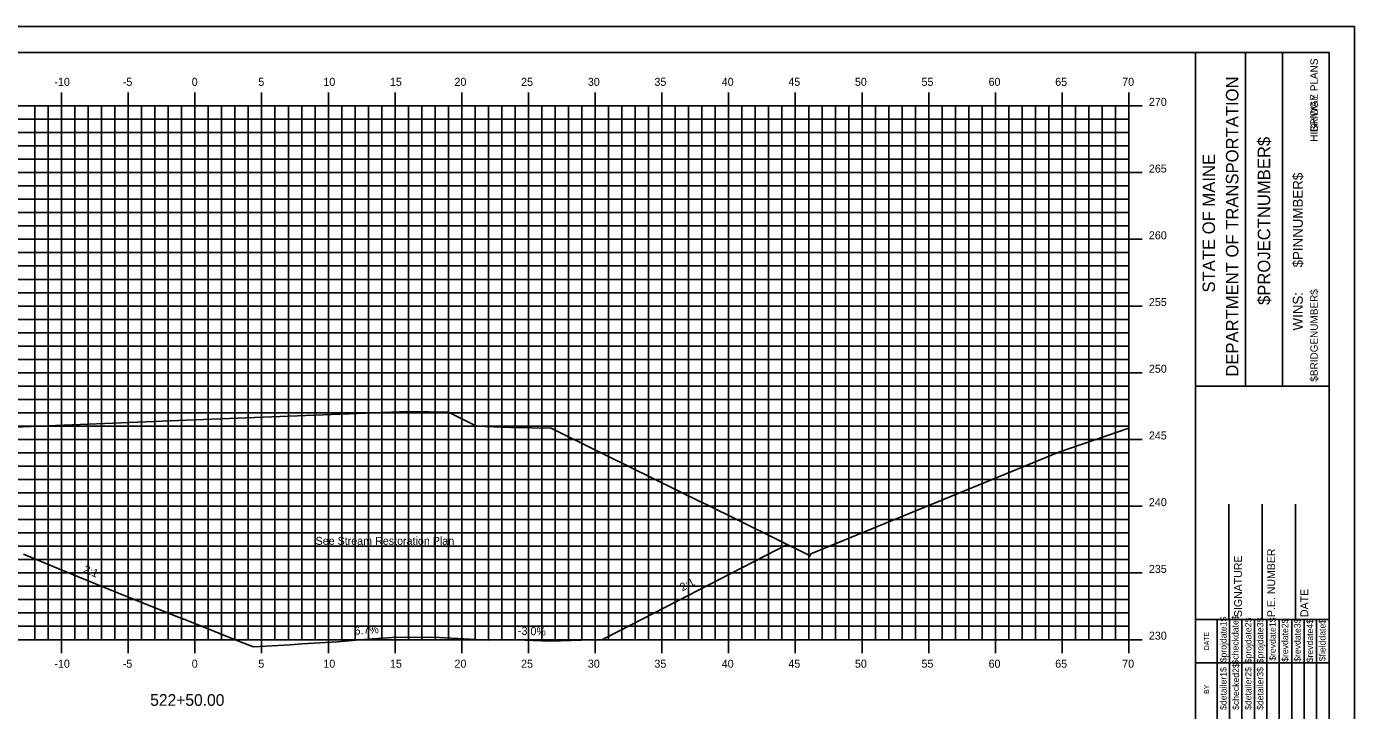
# Model space of a CAD drawing. Extents: x 1168600 to 1177589, y 610178 to 611246.
# Drawn here: x 1175049 to 1175148.5, y 610327.5 to 610378.7 of the extents above; entities that cross this region are included whole.
import ezdxf

# ---------------------------------------------------------------- set-up
doc = ezdxf.new("R2010")
doc.units = 0
for name, color, linetype in [('_Station Equation', 7, 'Continuous'), ('ANNOTATION', 7, 'Continuous'), ('BORDER', 7, 'Continuous'), ('BRIDGE_TITLE', 7, 'Continuous'), ('D_Roadway_Centerline_Text', 7, 'Continuous'), ('D_Text_Standard', 7, 'Continuous'), ('H_V ANNOTATION', 7, 'Continuous'), ('HIGHWAY_TITLE', 7, 'Continuous'), ('MAJOR', 7, 'Continuous'), ('MINOR', 7, 'Continuous'), ('PLOT BOUNDARY', 7, 'Continuous')]:
    doc.layers.add(name, color=color, linetype=linetype)

msp = doc.modelspace()

# ---------------------------------------------------------------- linework, layer by layer
at = {"layer": '_Station Equation'}
msp.add_lwpolyline([(1175082.703, 610348.795), (1175084.642, 610348.725), (1175085.283, 610348.702), (1175085.409, 610348.7), (1175088.302, 610348.654), (1175091.786, 610346.936), (1175091.989, 610346.837), (1175092.41, 610346.629), (1175099.455, 610343.155), (1175099.882, 610342.945), (1175107.726, 610339.078), (1175107.737, 610339.205), (1175107.776, 610339.221), (1175126.356, 610346.841), (1175131.602, 610348.642)], dxfattribs=at)
at = {"layer": 'BORDER'}
for p, q in [((1175146.602, 610376.801), (1174986.602, 610376.801)), ((1175136.602, 610271.804), (1175136.602, 610376.804)), ((1175140.331, 610351.798), (1175140.331, 610376.798)), ((1175143.126, 610351.798), (1175143.126, 610376.798)), ((1175146.602, 610271.804), (1175146.602, 610376.804)), ((1175136.603, 610351.795), (1175146.602, 610351.795)), ((1175139.102, 610334.304), (1175139.102, 610342.952)), ((1175141.602, 610334.304), (1175141.602, 610342.952)), ((1175144.102, 610334.304), (1175144.102, 610342.952)), ((1175136.602, 610334.304), (1175146.602, 610334.304))]:
    msp.add_line(p, q, dxfattribs=at)
for points in [[(1175138.217, 610331.054), (1175138.217, 610334.304)], [(1175139.15, 610316.807), (1175139.15, 610334.304)], [(1175140.081, 610334.304), (1175140.081, 610316.807)], [(1175141.013, 610316.807), (1175141.013, 610334.304)], [(1175141.945, 610316.807), (1175141.945, 610334.304)], [(1175142.876, 610316.807), (1175142.876, 610334.304)], [(1175143.808, 610316.807), (1175143.808, 610334.304)], [(1175144.74, 610316.807), (1175144.74, 610334.304)], [(1175145.672, 610316.807), (1175145.672, 610334.304)], [(1175138.218, 610316.807), (1175138.218, 610333.598)], [(1175136.602, 610331.054), (1175146.602, 610331.054)]]:
    msp.add_lwpolyline(points, dxfattribs=at)
at = {"layer": 'D_Text_Standard'}
for points in [[(1175028.417, 610341.412), (1175031.519, 610342.964), (1175039.069, 610346.739), (1175042.602, 610348.505), (1175045.602, 610348.625), (1175061.602, 610349.265), (1175077.602, 610349.905), (1175080.602, 610349.845), (1175082.7, 610348.796)], [(1175048.746, 610339.208), (1175050.971, 610338.279), (1175052.798, 610337.534), (1175055.629, 610336.378), (1175056.871, 610335.884), (1175060.287, 610334.525), (1175060.962, 610334.257), (1175064.946, 610332.673), (1175065.068, 610332.624), (1175065.996, 610332.255), (1175068.76, 610332.413), (1175069.604, 610332.479), (1175072.288, 610332.645), (1175074.262, 610332.811), (1175074.936, 610332.856), (1175076.031, 610332.95), (1175076.746, 610333), (1175078.92, 610332.969), (1175079.197, 610332.984), (1175079.943, 610332.954), (1175083.578, 610332.77), (1175085.673, 610332.779), (1175088.237, 610332.701), (1175092.143, 610332.81), (1175094.34, 610333.939), (1175105.996, 610339.931)]]:
    msp.add_lwpolyline(points, dxfattribs=at)
at = {"layer": 'MAJOR'}
for p, q in [((1175051.602, 610373.803), (1175051.602, 610372.801)), ((1175056.602, 610373.803), (1175056.602, 610372.801)), ((1175061.602, 610373.803), (1175061.602, 610372.801)), ((1175066.602, 610373.803), (1175066.602, 610372.801)), ((1175071.602, 610373.803), (1175071.602, 610372.801)), ((1175076.602, 610373.803), (1175076.602, 610372.801)), ((1175081.602, 610373.803), (1175081.602, 610372.801)), ((1175086.602, 610373.803), (1175086.602, 610372.801)), ((1175091.602, 610373.803), (1175091.602, 610372.801)), ((1175096.602, 610373.803), (1175096.602, 610372.801)), ((1175101.602, 610373.803), (1175101.602, 610372.801)), ((1175106.602, 610373.803), (1175106.602, 610372.801)), ((1175111.602, 610373.803), (1175111.602, 610372.801)), ((1175116.602, 610373.803), (1175116.602, 610372.801)), ((1175121.602, 610373.803), (1175121.602, 610372.801)), ((1175126.602, 610373.803), (1175126.602, 610372.801)), ((1175131.602, 610373.803), (1175131.602, 610372.801)), ((1174991.602, 610372.801), (1175131.602, 610372.801)), ((1174991.602, 610372.801), (1175131.602, 610372.801)), ((1175051.602, 610332.801), (1175051.602, 610372.801)), ((1175056.602, 610332.801), (1175056.602, 610372.801)), ((1175061.602, 610332.801), (1175061.602, 610372.801)), ((1175066.602, 610332.801), (1175066.602, 610372.801)), ((1175071.602, 610332.801), (1175071.602, 610372.801)), ((1175076.602, 610332.801), (1175076.602, 610372.801)), ((1175081.602, 610332.801), (1175081.602, 610372.801)), ((1175086.602, 610332.801), (1175086.602, 610372.801)), ((1175091.602, 610332.801), (1175091.602, 610372.801)), ((1175096.602, 610332.801), (1175096.602, 610372.801)), ((1175101.602, 610332.801), (1175101.602, 610372.801)), ((1175106.602, 610332.801), (1175106.602, 610372.801)), ((1175111.602, 610332.801), (1175111.602, 610372.801)), ((1175116.602, 610332.801), (1175116.602, 610372.801)), ((1175121.602, 610332.801), (1175121.602, 610372.801)), ((1175126.602, 610332.801), (1175126.602, 610372.801)), ((1175132.604, 610372.801), (1175130.6, 610372.801)), ((1175131.602, 610332.801), (1175131.602, 610372.801)), ((1175131.602, 610332.801), (1175131.602, 610372.801)), ((1174991.602, 610367.801), (1175131.602, 610367.801)), ((1175132.604, 610367.801), (1175130.6, 610367.801)), ((1174991.602, 610362.801), (1175131.602, 610362.801)), ((1175132.604, 610362.801), (1175130.6, 610362.801)), ((1174991.602, 610357.801), (1175131.602, 610357.801)), ((1175132.604, 610357.801), (1175130.6, 610357.801)), ((1174991.602, 610352.801), (1175131.602, 610352.801)), ((1175132.604, 610352.801), (1175130.6, 610352.801)), ((1174991.602, 610347.801), (1175131.602, 610347.801)), ((1175132.604, 610347.801), (1175130.6, 610347.801)), ((1174991.602, 610342.801), (1175131.602, 610342.801)), ((1175132.604, 610342.801), (1175130.6, 610342.801)), ((1174991.602, 610337.801), (1175131.602, 610337.801)), ((1175132.604, 610337.801), (1175130.6, 610337.801)), ((1174991.602, 610332.801), (1175131.602, 610332.801)), ((1174991.602, 610332.801), (1175131.602, 610332.801)), ((1175051.602, 610331.799), (1175051.602, 610332.801)), ((1175056.602, 610331.799), (1175056.602, 610332.801)), ((1175061.602, 610331.799), (1175061.602, 610332.801)), ((1175066.602, 610331.799), (1175066.602, 610332.801)), ((1175071.602, 610331.799), (1175071.602, 610332.801)), ((1175076.602, 610331.799), (1175076.602, 610332.801)), ((1175081.602, 610331.799), (1175081.602, 610332.801)), ((1175086.602, 610331.799), (1175086.602, 610332.801)), ((1175091.602, 610331.799), (1175091.602, 610332.801)), ((1175096.602, 610331.799), (1175096.602, 610332.801)), ((1175101.602, 610331.799), (1175101.602, 610332.801)), ((1175106.602, 610331.799), (1175106.602, 610332.801)), ((1175111.602, 610331.799), (1175111.602, 610332.801)), ((1175116.602, 610331.799), (1175116.602, 610332.801)), ((1175121.602, 610331.799), (1175121.602, 610332.801)), ((1175126.602, 610331.799), (1175126.602, 610332.801)), ((1175132.604, 610332.801), (1175130.6, 610332.801)), ((1175131.602, 610331.799), (1175131.602, 610332.801))]:
    msp.add_line(p, q, dxfattribs=at)
at = {"layer": 'MINOR'}
for p, q in [((1175049.602, 610332.801), (1175049.602, 610372.801)), ((1175050.602, 610332.801), (1175050.602, 610372.801)), ((1175052.602, 610332.801), (1175052.602, 610372.801)), ((1175053.602, 610332.801), (1175053.602, 610372.801)), ((1175054.602, 610332.801), (1175054.602, 610372.801)), ((1175055.602, 610332.801), (1175055.602, 610372.801)), ((1175057.602, 610332.801), (1175057.602, 610372.801)), ((1175058.602, 610332.801), (1175058.602, 610372.801)), ((1175059.602, 610332.801), (1175059.602, 610372.801)), ((1175060.602, 610332.801), (1175060.602, 610372.801)), ((1175062.602, 610332.801), (1175062.602, 610372.801)), ((1175063.602, 610332.801), (1175063.602, 610372.801)), ((1175064.602, 610332.801), (1175064.602, 610372.801)), ((1175065.602, 610332.801), (1175065.602, 610372.801)), ((1175067.602, 610332.801), (1175067.602, 610372.801)), ((1175068.602, 610332.801), (1175068.602, 610372.801)), ((1175069.602, 610332.801), (1175069.602, 610372.801)), ((1175070.602, 610332.801), (1175070.602, 610372.801)), ((1175072.602, 610332.801), (1175072.602, 610372.801)), ((1175073.602, 610332.801), (1175073.602, 610372.801)), ((1175074.602, 610332.801), (1175074.602, 610372.801)), ((1175075.602, 610332.801), (1175075.602, 610372.801)), ((1175077.602, 610332.801), (1175077.602, 610372.801)), ((1175078.602, 610332.801), (1175078.602, 610372.801)), ((1175079.602, 610332.801), (1175079.602, 610372.801)), ((1175080.602, 610332.801), (1175080.602, 610372.801)), ((1175082.602, 610332.801), (1175082.602, 610372.801)), ((1175083.602, 610332.801), (1175083.602, 610372.801)), ((1175084.602, 610332.801), (1175084.602, 610372.801)), ((1175085.602, 610332.801), (1175085.602, 610372.801)), ((1175087.602, 610332.801), (1175087.602, 610372.801)), ((1175088.602, 610332.801), (1175088.602, 610372.801)), ((1175089.602, 610332.801), (1175089.602, 610372.801)), ((1175090.602, 610332.801), (1175090.602, 610372.801)), ((1175092.602, 610332.801), (1175092.602, 610372.801)), ((1175093.602, 610332.801), (1175093.602, 610372.801)), ((1175094.602, 610332.801), (1175094.602, 610372.801)), ((1175095.602, 610332.801), (1175095.602, 610372.801)), ((1175097.602, 610332.801), (1175097.602, 610372.801)), ((1175098.602, 610332.801), (1175098.602, 610372.801)), ((1175099.602, 610332.801), (1175099.602, 610372.801)), ((1175100.602, 610332.801), (1175100.602, 610372.801)), ((1175102.602, 610332.801), (1175102.602, 610372.801)), ((1175103.602, 610332.801), (1175103.602, 610372.801)), ((1175104.602, 610332.801), (1175104.602, 610372.801)), ((1175105.602, 610332.801), (1175105.602, 610372.801)), ((1175107.602, 610332.801), (1175107.602, 610372.801)), ((1175108.602, 610332.801), (1175108.602, 610372.801)), ((1175109.602, 610332.801), (1175109.602, 610372.801)), ((1175110.602, 610332.801), (1175110.602, 610372.801)), ((1175112.602, 610332.801), (1175112.602, 610372.801)), ((1175113.602, 610332.801), (1175113.602, 610372.801)), ((1175114.602, 610332.801), (1175114.602, 610372.801)), ((1175115.602, 610332.801), (1175115.602, 610372.801)), ((1175117.602, 610332.801), (1175117.602, 610372.801)), ((1175118.602, 610332.801), (1175118.602, 610372.801)), ((1175119.602, 610332.801), (1175119.602, 610372.801)), ((1175120.602, 610332.801), (1175120.602, 610372.801)), ((1175122.602, 610332.801), (1175122.602, 610372.801)), ((1175123.602, 610332.801), (1175123.602, 610372.801)), ((1175124.602, 610332.801), (1175124.602, 610372.801)), ((1175125.602, 610332.801), (1175125.602, 610372.801)), ((1175127.602, 610332.801), (1175127.602, 610372.801)), ((1175128.602, 610332.801), (1175128.602, 610372.801)), ((1175129.602, 610332.801), (1175129.602, 610372.801)), ((1175130.602, 610332.801), (1175130.602, 610372.801)), ((1174991.602, 610371.801), (1175131.602, 610371.801)), ((1175131.602, 610371.801), (1175130.6, 610371.801)), ((1174991.602, 610370.801), (1175131.602, 610370.801)), ((1175131.602, 610370.801), (1175130.6, 610370.801)), ((1174991.602, 610369.801), (1175131.602, 610369.801)), ((1175131.602, 610369.801), (1175130.6, 610369.801)), ((1174991.602, 610368.801), (1175131.602, 610368.801)), ((1175131.602, 610368.801), (1175130.6, 610368.801)), ((1174991.602, 610366.801), (1175131.602, 610366.801)), ((1175131.602, 610366.801), (1175130.6, 610366.801)), ((1174991.602, 610365.801), (1175131.602, 610365.801)), ((1175131.602, 610365.801), (1175130.6, 610365.801)), ((1174991.602, 610364.801), (1175131.602, 610364.801)), ((1175131.602, 610364.801), (1175130.6, 610364.801)), ((1174991.602, 610363.801), (1175131.602, 610363.801)), ((1175131.602, 610363.801), (1175130.6, 610363.801)), ((1174991.602, 610361.801), (1175131.602, 610361.801)), ((1175131.602, 610361.801), (1175130.6, 610361.801)), ((1174991.602, 610360.801), (1175131.602, 610360.801)), ((1175131.602, 610360.801), (1175130.6, 610360.801)), ((1174991.602, 610359.801), (1175131.602, 610359.801)), ((1175131.602, 610359.801), (1175130.6, 610359.801)), ((1174991.602, 610358.801), (1175131.602, 610358.801)), ((1175131.602, 610358.801), (1175130.6, 610358.801)), ((1174991.602, 610356.801), (1175131.602, 610356.801)), ((1175131.602, 610356.801), (1175130.6, 610356.801)), ((1174991.602, 610355.801), (1175131.602, 610355.801)), ((1175131.602, 610355.801), (1175130.6, 610355.801)), ((1174991.602, 610354.801), (1175131.602, 610354.801)), ((1175131.602, 610354.801), (1175130.6, 610354.801)), ((1174991.602, 610353.801), (1175131.602, 610353.801)), ((1175131.602, 610353.801), (1175130.6, 610353.801)), ((1174991.602, 610351.801), (1175131.602, 610351.801)), ((1175131.602, 610351.801), (1175130.6, 610351.801)), ((1174991.602, 610350.801), (1175131.602, 610350.801)), ((1175131.602, 610350.801), (1175130.6, 610350.801)), ((1174991.602, 610349.801), (1175131.602, 610349.801)), ((1175131.602, 610349.801), (1175130.6, 610349.801)), ((1174991.602, 610348.801), (1175131.602, 610348.801)), ((1175131.602, 610348.801), (1175130.6, 610348.801)), ((1174991.602, 610346.801), (1175131.602, 610346.801)), ((1175131.602, 610346.801), (1175130.6, 610346.801)), ((1174991.602, 610345.801), (1175131.602, 610345.801)), ((1175131.602, 610345.801), (1175130.6, 610345.801)), ((1174991.602, 610344.801), (1175131.602, 610344.801)), ((1175131.602, 610344.801), (1175130.6, 610344.801)), ((1174991.602, 610343.801), (1175131.602, 610343.801)), ((1175131.602, 610343.801), (1175130.6, 610343.801)), ((1174991.602, 610341.801), (1175131.602, 610341.801)), ((1175131.602, 610341.801), (1175130.6, 610341.801)), ((1174991.602, 610340.801), (1175131.602, 610340.801)), ((1175131.602, 610340.801), (1175130.6, 610340.801)), ((1174991.602, 610339.801), (1175131.602, 610339.801)), ((1175131.602, 610339.801), (1175130.6, 610339.801)), ((1174991.602, 610338.801), (1175131.602, 610338.801)), ((1175131.602, 610338.801), (1175130.6, 610338.801)), ((1174991.602, 610336.801), (1175131.602, 610336.801)), ((1175131.602, 610336.801), (1175130.6, 610336.801)), ((1174991.602, 610335.801), (1175131.602, 610335.801)), ((1175131.602, 610335.801), (1175130.6, 610335.801)), ((1174991.602, 610334.801), (1175131.602, 610334.801)), ((1175131.602, 610334.801), (1175130.6, 610334.801)), ((1174991.602, 610333.801), (1175131.602, 610333.801)), ((1175131.602, 610333.801), (1175130.6, 610333.801))]:
    msp.add_line(p, q, dxfattribs=at)
at = {"layer": 'PLOT BOUNDARY'}
msp.add_lwpolyline([(1174978.509, 610268.742), (1175148.509, 610268.742), (1175148.509, 610378.742), (1174978.509, 610378.742)], close=True, dxfattribs=at)

# ---------------------------------------------------------------- texts
at = {"layer": 'ANNOTATION'}
for s, rotation, p in [('2:1', 337.79173, (1175053.181, 610337.857)), ('2:1', 27.20673, (1175098.135, 610336.414)), ('6.7%', 3.84525, (1175073.576, 610333.167)), ('-3.0%', 358.25414, (1175085.803, 610333.176))]:
    msp.add_text(s, height=0.6, rotation=rotation, dxfattribs=at).set_placement(p)
at = {"layer": 'BORDER'}
for s, height, p in [('DEPARTMENT OF TRANSPORTATION', 0.93176, (1175139.809, 610352.507)), ('$PROJECTNUMBER$', 0.93176, (1175142.194, 610357.88)), ('STATE OF MAINE', 0.93176, (1175138.058, 610358.813)), ('$PINNUMBER$', 0.74527, (1175144.639, 610360.698)), ('WINS:', 0.7453, (1175144.637, 610355.969)), ('P.E. NUMBER', 0.59055, (1175142.563, 610334.496)), ('SIGNATURE', 0.5906, (1175140.083, 610334.496)), ('DATE', 0.5906, (1175145.043, 610334.496)), ('$projdate1$', 0.48455, (1175138.925, 610331.104)), ('$checkdate$', 0.48455, (1175139.82, 610330.947)), ('$projdate2$', 0.48455, (1175140.789, 610331.026)), ('$projdate3$', 0.48455, (1175141.683, 610331.026)), ('$revdate1$', 0.4845, (1175142.615, 610331.222)), ('$revdate2$', 0.4845, (1175143.546, 610331.144)), ('$revdate3$', 0.4845, (1175144.478, 610331.144)), ('$revdate4$', 0.4845, (1175145.41, 610331.104)), ('$fielddate$', 0.48455, (1175146.341, 610331.183)), ('DATE', 0.3714, (1175137.607, 610332.01)), ('$detailer1$', 0.48455, (1175138.925, 610327.539)), ('$checked2$', 0.4845, (1175139.857, 610327.539)), ('$detailer2$', 0.48455, (1175140.789, 610327.539)), ('$detailer3$', 0.48455, (1175141.683, 610327.539)), ('BY', 0.3714, (1175137.607, 610328.739))]:
    msp.add_text(s, height=height, rotation=90, dxfattribs=at).set_placement(p)
at = {"layer": 'BRIDGE_TITLE'}
for s, p in [('BRIDGE PLANS', (1175145.761, 610370.825)), ('$BRIDGENUMBER$', (1175145.761, 610352.131))]:
    msp.add_text(s, height=0.55901, rotation=90, dxfattribs=at).set_placement(p)
at = {"layer": 'D_Roadway_Centerline_Text'}
msp.add_text('See Stream Restoration Plan', height=0.6, dxfattribs=at).set_placement((1175070.643, 610339.904))
at = {"layer": 'D_Text_Standard'}
for s, p in [('C', (1175061.597, 610349.265)), ('L', (1175061.602, 610349.258))]:
    msp.add_text(s, height=0.0146, dxfattribs=at).set_placement(p)
at = {"layer": 'H_V ANNOTATION'}
for s, height, p in [('-10', 0.6, (1175051.067, 610374.301)), ('-5', 0.6, (1175056.193, 610374.301)), ('0', 0.6, (1175061.361, 610374.301)), ('5', 0.6, (1175066.353, 610374.301)), ('10', 0.6, (1175071.227, 610374.301)), ('15', 0.6, (1175076.219, 610374.301)), ('20', 0.6, (1175081.056, 610374.301)), ('25', 0.6, (1175086.048, 610374.301)), ('30', 0.6, (1175091.051, 610374.301)), ('35', 0.6, (1175096.043, 610374.301)), ('40', 0.6, (1175101.088, 610374.301)), ('45', 0.6, (1175106.08, 610374.301)), ('50', 0.6, (1175111.067, 610374.301)), ('55', 0.6, (1175116.059, 610374.301)), ('60', 0.6, (1175121.088, 610374.301)), ('65', 0.6, (1175126.08, 610374.301)), ('70', 0.6, (1175131.104, 610374.301)), ('270', 0.6, (1175133.102, 610372.801)), ('265', 0.6, (1175133.102, 610367.801)), ('260', 0.6, (1175133.102, 610362.801)), ('255', 0.6, (1175133.102, 610357.801)), ('250', 0.6, (1175133.102, 610352.801)), ('245', 0.6, (1175133.102, 610347.801)), ('240', 0.6, (1175133.102, 610342.801)), ('235', 0.6, (1175133.102, 610337.801)), ('230', 0.6, (1175133.102, 610332.801)), ('-10', 0.6, (1175051.067, 610330.701)), ('-5', 0.6, (1175056.193, 610330.701)), ('0', 0.6, (1175061.361, 610330.701)), ('5', 0.6, (1175066.353, 610330.701)), ('10', 0.6, (1175071.227, 610330.701)), ('15', 0.6, (1175076.219, 610330.701)), ('20', 0.6, (1175081.056, 610330.701)), ('25', 0.6, (1175086.048, 610330.701)), ('30', 0.6, (1175091.051, 610330.701)), ('35', 0.6, (1175096.043, 610330.701)), ('40', 0.6, (1175101.088, 610330.701)), ('45', 0.6, (1175106.08, 610330.701)), ('50', 0.6, (1175111.067, 610330.701)), ('55', 0.6, (1175116.059, 610330.701)), ('60', 0.6, (1175121.088, 610330.701)), ('65', 0.6, (1175126.08, 610330.701)), ('70', 0.6, (1175131.104, 610330.701)), ('522+50.00', 0.875, (1175058.247, 610327.844))]:
    msp.add_text(s, height=height, dxfattribs=at).set_placement(p)
at = {"layer": 'HIGHWAY_TITLE'}
msp.add_text('HIGHWAY PLANS', height=0.55901, rotation=90, dxfattribs=at).set_placement((1175145.761, 610370.116))

doc.saveas('drawing.dxf')
